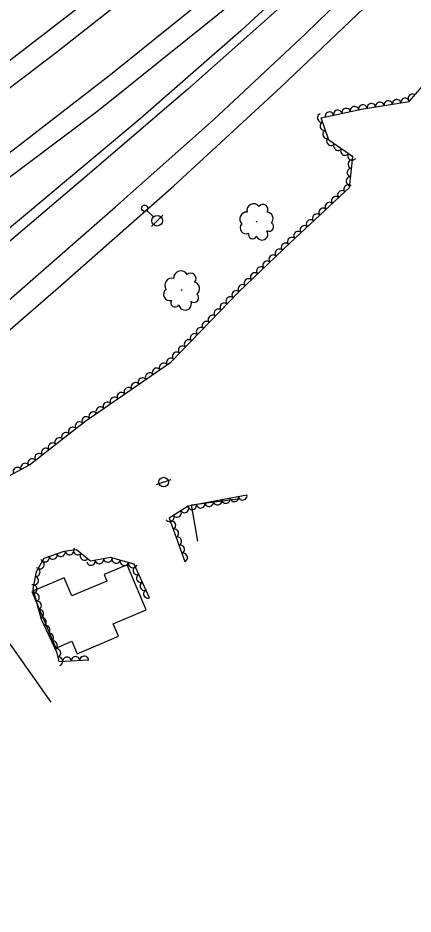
# Model space of a CAD drawing. Extents: x 1722896 to 1754269, y 648279 to 666297.
# Drawn here: x 1741504 to 1741688.8, y 650021.7 to 650440.4 of the extents above; entities that cross this region are included whole.
import ezdxf

# ---------------------------------------------------------------- set-up
doc = ezdxf.new("R2010")
doc.units = 0
for name, color, linetype in [('DESIGN - CENTERLINE - Proposed Text', 7, 'Continuous'), ('SURVEY - CENTERLINE - Preliminary Text', 7, 'Continuous'), ('SURVEY - DTM - Breaklines', 7, 'Continuous'), ('SURVEY - VEGETATION - Features with Text', 7, 'Continuous')]:
    doc.layers.add(name, color=color, linetype=linetype)

msp = doc.modelspace()

# ---------------------------------------------------------------- linework, layer by layer
at = {"layer": 'DESIGN - CENTERLINE - Proposed Text'}
for points in [[(1741588.11, 650195.89), (1741585.14, 650212.93), (1741607.92, 650215.91)], [(1741462.87, 650206.53), (1741482.79, 650172.44), (1741519.41, 650120.78)], [(1741498.19, 650150.72), (1741519.41, 650120.78)]]:
    msp.add_lwpolyline(points, dxfattribs=at)
msp.add_lwpolyline([(1741510.52, 650172.43), (1741521.69, 650145.98), (1741529.27, 650149.18), (1741531.73, 650143.36), (1741551.09, 650151.54), (1741548.64, 650157.34), (1741564.06, 650163.86), (1741555.16, 650184.93), (1741544.33, 650180.36), (1741545.62, 650177.29), (1741529.22, 650170.36), (1741525.64, 650178.82)], close=True, dxfattribs=at)
at = {"layer": 'SURVEY - CENTERLINE - Preliminary Text'}
for points in [[(1741662.03, 650552.37), (1741626.61, 650522.29), (1741574.87, 650479.07), (1741537.48, 650449.26), (1741486.95, 650410.31), (1741437.23, 650373.98), (1741390.34, 650341.66), (1741335.14, 650304.12), (1741281.29, 650270.47), (1741222, 650234.61), (1741164.83, 650201.33), (1741090.04, 650161.35), (1741034.4, 650133.53), (1740968.18, 650101.48), (1740900.38, 650071.21), (1740792.47, 650022.33), (1740744.29, 650001.67), (1740733.04, 649997.15), (1740720.36, 649992.16)], [(1741665.14, 650542.47), (1741617.17, 650501.04), (1741566.66, 650459.43), (1741522.08, 650424.29), (1741466.26, 650381.84), (1741422.92, 650351.29), (1741334.05, 650291.36), (1741270.47, 650251.41), (1741218.14, 650219.89), (1741148.92, 650180.82), (1741080.48, 650144.69), (1741027.9, 650118.81), (1740974.11, 650093.01), (1740914.08, 650065.6), (1740838.27, 650032.9), (1740784.21, 650010.87), (1740722.32, 649987.13)], [(1740730.89, 649965.17), (1740760.72, 649977.09), (1740796.49, 649991.05), (1740837.43, 650007.7), (1740876.59, 650024.27), (1740913.49, 650040.1), (1740960.35, 650061.03), (1741009.78, 650084.1), (1741047.32, 650102.08), (1741098.36, 650127.73), (1741161.24, 650161.19), (1741195.53, 650180.35), (1741239.83, 650206.03), (1741290.72, 650236.83), (1741339.66, 650267.52), (1741399.45, 650307.08), (1741443.55, 650337.2), (1741501.85, 650378.79), (1741547.3, 650414), (1741588.01, 650446.62), (1741634.12, 650484.98), (1741673.55, 650518.76)], [(1741681.77, 650496.29), (1741630.56, 650448.95), (1741583.31, 650406.97), (1741535.47, 650366.03), (1741481.26, 650320.04), (1741431.88, 650278.9), (1741384.03, 650239.41), (1741342.89, 650205.34), (1741298.38, 650167.8), (1741257.64, 650133.94), (1741196.88, 650083.09), (1741145.27, 650040.22), (1741093.61, 649996.98), (1741043.58, 649956.5), (1740994.86, 649917.98), (1740945.66, 649883.16), (1740889.14, 649847.47), (1740841.65, 649821.51), (1740810.41, 649806.63), (1740770.44, 649790.69), (1740731.8, 649777.77), (1740709.97, 649772.14), (1740686.01, 649766.72)], [(1740923.31, 649803.65), (1740949.05, 649828.06), (1740992.79, 649866.56), (1741028.5, 649897.7), (1741075.26, 649938.68), (1741120.33, 649977.61), (1741181.39, 650030.91), (1741234.71, 650076.96), (1741273.13, 650110.72), (1741362.87, 650189.44), (1741406.38, 650227.18), (1741461.6, 650275.11), (1741501.01, 650309.58), (1741549.64, 650352.11), (1741595.53, 650392.78), (1741638.43, 650432.99), (1741687.5, 650480.7)], [(1741214.11, 650046.62), (1741372.66, 650185.49), (1741411.36, 650217.55), (1741447.49, 650249.07), (1741522.87, 650314.3), (1741576.85, 650361.94), (1741626.98, 650408.08), (1741691.82, 650469.87)], [(1741644.8, 650468.37), (1741608.23, 650434.32), (1741561.24, 650393.32), (1741506.67, 650347.61), (1741453.17, 650303.25), (1741384.76, 650245.58), (1741326.27, 650197.37), (1741254.47, 650137), (1741190.13, 650083.28), (1741124.02, 650028.09), (1741062.08, 649977.19), (1741011.44, 649936.87), (1740961.64, 649900.06), (1740924, 649874.48), (1740882.84, 649849.26), (1740836.63, 649824.34), (1740792.78, 649803.83)], [(1740734.9, 649954.87), (1740774.68, 649971.36), (1740819.7, 649989.29), (1740876.86, 650013.39), (1740933.6, 650037.91), (1741005.09, 650071.43), (1741066.61, 650100.49), (1741125.14, 650129.89), (1741184.73, 650162.2), (1741241.37, 650194.77), (1741309.79, 650236.14), (1741375.03, 650278.16), (1741427.89, 650313.91), (1741491.09, 650359.36), (1741541.56, 650397.18), (1741611.7, 650453.45)]]:
    msp.add_lwpolyline(points, dxfattribs=at)
at = {"layer": 'SURVEY - DTM - Breaklines'}
for p, q in [((1741564.35, 650350.4), (1741567.37, 650347.41)), ((1741569.14, 650345.65), (1741571.78, 650348.31)), ((1741569.14, 650345.65), (1741566.5, 650342.99)), ((1741572.15, 650223.52), (1741568.62, 650222.23)), ((1741572.15, 650223.52), (1741575.67, 650224.81))]:
    msp.add_line(p, q, dxfattribs=at)
for centre, radius in [((1741563.29, 650351.46), 1.5), ((1741569.14, 650345.65), 2.5), ((1741572.15, 650223.52), 2.25)]:
    msp.add_circle(centre, radius, dxfattribs=at)
at = {"layer": 'SURVEY - VEGETATION - Features with Text'}
for points in [[(1741237.03, 650053.26), (1741270.8, 650083.35), (1741301.77, 650110.6), (1741331.61, 650135.72), (1741353.16, 650153.04), (1741390.88, 650171.25), (1741434.38, 650191.31), (1741472.27, 650211.57), (1741509.43, 650231.54), (1741535.36, 650251.78), (1741575.47, 650279.51), (1741607.38, 650312.44), (1741631.4, 650335.43), (1741659.08, 650361.14), (1741660.65, 650375.48), (1741649.38, 650383.34), (1741645.87, 650393.73), (1741664.71, 650397.83), (1741687.02, 650401.28), (1741694.98, 650410.62)], [(1741611.1, 650217.39), (1741583.7, 650212.21), (1741574.69, 650206.75), (1741582.1, 650186.36)], [(1741565.52, 650169.46), (1741558.39, 650185.19), (1741547.34, 650188.23), (1741538.01, 650186.54), (1741531.48, 650191.88), (1741525.51, 650191.12), (1741516.12, 650187.9), (1741512.51, 650181.57), (1741511.04, 650173.69), (1741514.84, 650159.45), (1741522.03, 650144.16), (1741523.15, 650139.66), (1741537.2, 650140.44)]]:
    msp.add_lwpolyline(points, dxfattribs=at)
for centre, radius in [((1741615.59, 650345.15), 0.0977), ((1741580.63, 650313.22), 0.103)]:
    msp.add_circle(centre, radius, dxfattribs=at)
for centre, radius, start, end in [((1741614.22, 650350.4), 3.17, 37.55, 193.3885), ((1741618.6, 650350.92), 2.34, 327.8029, 142.8032), ((1741610.95, 650346.48), 3.19, 86.6541, 224.1784), ((1741620.29, 650346.67), 3.01, 317.644, 84.4896), ((1741610.74, 650342.37), 2.8, 137.6014, 294.3903), ((1741621.44, 650342.81), 2.13, 242.3569, 59.6761), ((1741613.7, 650339.15), 1.92, 159.7176, 338.4632), ((1741618.12, 650339.39), 2.79, 199.7382, 33.1579), ((1741580.19, 650318.92), 3.34, 27.3762, 183.2147), ((1741576.07, 650315.46), 3.36, 76.4804, 214.0046), ((1741584.83, 650318.64), 2.46, 317.6291, 132.6294), ((1741575.08, 650311.24), 2.95, 127.4276, 284.2166), ((1741585.79, 650313.92), 3.18, 307.4702, 74.3159), ((1741586.27, 650309.7), 2.24, 232.1832, 49.5023), ((1741577.55, 650307.35), 2.03, 149.5438, 328.2894), ((1741582.18, 650306.78), 2.95, 189.5645, 22.9842)]:
    msp.add_arc(centre, radius, start, end, dxfattribs=at)
for centre, major_axis in [((1741677.17, 650399.76), (1.98, 0.31)), ((1741681.13, 650400.37), (1.98, 0.31)), ((1741685.08, 650400.98), (1.98, 0.31)), ((1741688.34, 650402.84), (1.3, 1.52)), ((1741653.58, 650395.41), (1.95, 0.43)), ((1741657.49, 650396.26), (1.95, 0.43)), ((1741661.4, 650397.11), (1.95, 0.43)), ((1741665.32, 650397.93), (1.98, 0.31)), ((1741669.27, 650398.54), (1.98, 0.31)), ((1741673.22, 650399.15), (1.98, 0.31)), ((1741645.9, 650393.63), (-0.64, 1.89)), ((1741649.68, 650394.56), (1.95, 0.43)), ((1741647.18, 650389.84), (-0.64, 1.89)), ((1741648.46, 650386.05), (-0.64, 1.89)), ((1741650.31, 650382.69), (-1.64, 1.14)), ((1741653.59, 650380.4), (-1.64, 1.14)), ((1741656.87, 650378.11), (-1.64, 1.14)), ((1741660.15, 650375.83), (-1.64, 1.14)), ((1741660.28, 650372.11), (0.22, 1.99)), ((1741659.85, 650368.13), (0.22, 1.99)), ((1741659.41, 650364.15), (0.22, 1.99)), ((1741655.44, 650357.76), (1.47, 1.36)), ((1741658.37, 650360.48), (1.47, 1.36)), ((1741652.51, 650355.04), (1.47, 1.36)), ((1741646.65, 650349.59), (1.47, 1.36)), ((1741649.58, 650352.31), (1.47, 1.36)), ((1741643.72, 650346.87), (1.47, 1.36)), ((1741637.86, 650341.43), (1.47, 1.36)), ((1741640.79, 650344.15), (1.47, 1.36)), ((1741634.92, 650338.71), (1.47, 1.36)), ((1741629.1, 650333.23), (1.44, 1.38)), ((1741631.99, 650335.98), (1.47, 1.36)), ((1741626.21, 650330.46), (1.44, 1.38)), ((1741620.43, 650324.93), (1.44, 1.38)), ((1741623.32, 650327.7), (1.44, 1.38)), ((1741617.54, 650322.16), (1.44, 1.38)), ((1741611.76, 650316.63), (1.44, 1.38)), ((1741614.65, 650319.4), (1.44, 1.38)), ((1741608.87, 650313.87), (1.44, 1.38)), ((1741603.25, 650308.18), (1.39, 1.44)), ((1741606.03, 650311.05), (1.39, 1.44)), ((1741600.46, 650305.3), (1.39, 1.44)), ((1741594.9, 650299.56), (1.39, 1.44)), ((1741597.68, 650302.43), (1.39, 1.44)), ((1741592.11, 650296.69), (1.39, 1.44)), ((1741586.54, 650290.94), (1.39, 1.44)), ((1741589.33, 650293.81), (1.39, 1.44)), ((1741583.76, 650288.07), (1.39, 1.44)), ((1741578.19, 650282.32), (1.39, 1.44)), ((1741580.98, 650285.2), (1.39, 1.44)), ((1741575.4, 650279.46), (1.65, 1.14)), ((1741568.82, 650274.91), (1.65, 1.14)), ((1741572.11, 650277.19), (1.65, 1.14)), ((1741562.24, 650270.36), (1.65, 1.14)), ((1741565.53, 650272.64), (1.65, 1.14)), ((1741555.66, 650265.81), (1.65, 1.14)), ((1741558.95, 650268.09), (1.65, 1.14)), ((1741549.08, 650261.27), (1.65, 1.14)), ((1741552.37, 650263.54), (1.65, 1.14)), ((1741545.79, 650258.99), (1.65, 1.14)), ((1741539.21, 650254.44), (1.65, 1.14)), ((1741542.5, 650256.72), (1.65, 1.14)), ((1741532.74, 650249.74), (1.58, 1.23)), ((1741535.92, 650252.17), (1.65, 1.14)), ((1741526.43, 650244.81), (1.58, 1.23)), ((1741529.59, 650247.28), (1.58, 1.23)), ((1741523.28, 650242.35), (1.58, 1.23)), ((1741516.98, 650237.43), (1.58, 1.23)), ((1741520.13, 650239.89), (1.58, 1.23)), ((1741510.67, 650232.51), (1.58, 1.23)), ((1741513.82, 650234.97), (1.58, 1.23)), ((1741503.77, 650228.5), (1.76, 0.95)), ((1741507.29, 650230.39), (1.76, 0.95)), ((1741609.14, 650217.02), (-1.97, -0.37)), ((1741589.49, 650213.31), (-1.97, -0.37)), ((1741593.42, 650214.05), (-1.97, -0.37)), ((1741597.35, 650214.79), (-1.97, -0.37)), ((1741601.28, 650215.54), (-1.97, -0.37)), ((1741605.21, 650216.28), (-1.97, -0.37)), ((1741578.47, 650209.05), (-1.71, -1.04)), ((1741581.9, 650211.12), (-1.71, -1.04)), ((1741585.56, 650212.57), (-1.97, -0.37)), ((1741575.05, 650206.98), (-1.71, -1.04)), ((1741575.91, 650203.4), (0.68, -1.88)), ((1741577.27, 650199.64), (0.68, -1.88)), ((1741578.64, 650195.88), (0.68, -1.88)), ((1741531.98, 650191.46), (-1.55, 1.27)), ((1741580.01, 650192.12), (0.68, -1.88)), ((1741516.68, 650188.09), (-1.89, -0.65)), ((1741520.47, 650189.39), (-1.89, -0.65)), ((1741524.25, 650190.69), (-1.89, -0.65)), ((1741528.16, 650191.45), (-1.98, -0.25)), ((1741535.08, 650188.93), (-1.55, 1.27)), ((1741546.09, 650188), (-1.97, -0.36)), ((1741549.97, 650187.51), (-1.93, 0.53)), ((1741581.38, 650188.36), (0.68, -1.88)), ((1741514.43, 650184.94), (-0.99, -1.74)), ((1741538.22, 650186.58), (-1.97, -0.36)), ((1741542.16, 650187.29), (-1.97, -0.36)), ((1741553.83, 650186.44), (-1.93, 0.53)), ((1741557.69, 650185.38), (-1.93, 0.53)), ((1741559.74, 650182.21), (-0.83, 1.82)), ((1741512.49, 650181.45), (-0.37, -1.97)), ((1741561.39, 650178.56), (-0.83, 1.82)), ((1741511.07, 650173.59), (0.52, -1.93)), ((1741511.76, 650177.52), (-0.37, -1.97)), ((1741563.04, 650174.92), (-0.83, 1.82)), ((1741512.1, 650169.72), (0.52, -1.93)), ((1741564.69, 650171.28), (-0.83, 1.82)), ((1741513.13, 650165.86), (0.52, -1.93)), ((1741514.16, 650161.99), (0.52, -1.93)), ((1741515.42, 650158.21), (0.85, -1.81)), ((1741517.13, 650154.59), (0.85, -1.81)), ((1741518.83, 650150.97), (0.85, -1.81)), ((1741520.53, 650147.35), (0.85, -1.81)), ((1741522.14, 650143.7), (0.48, -1.94)), ((1741523.11, 650139.82), (0.48, -1.94)), ((1741530.98, 650140.1), (2, 0.11)), ((1741534.97, 650140.32), (2, 0.11)), ((1741526.98, 650139.88), (2, 0.11))]:
    msp.add_ellipse(centre, major_axis=major_axis, ratio=0.940188, start_param=0, end_param=3.141593, dxfattribs=at)

doc.saveas('drawing.dxf')
